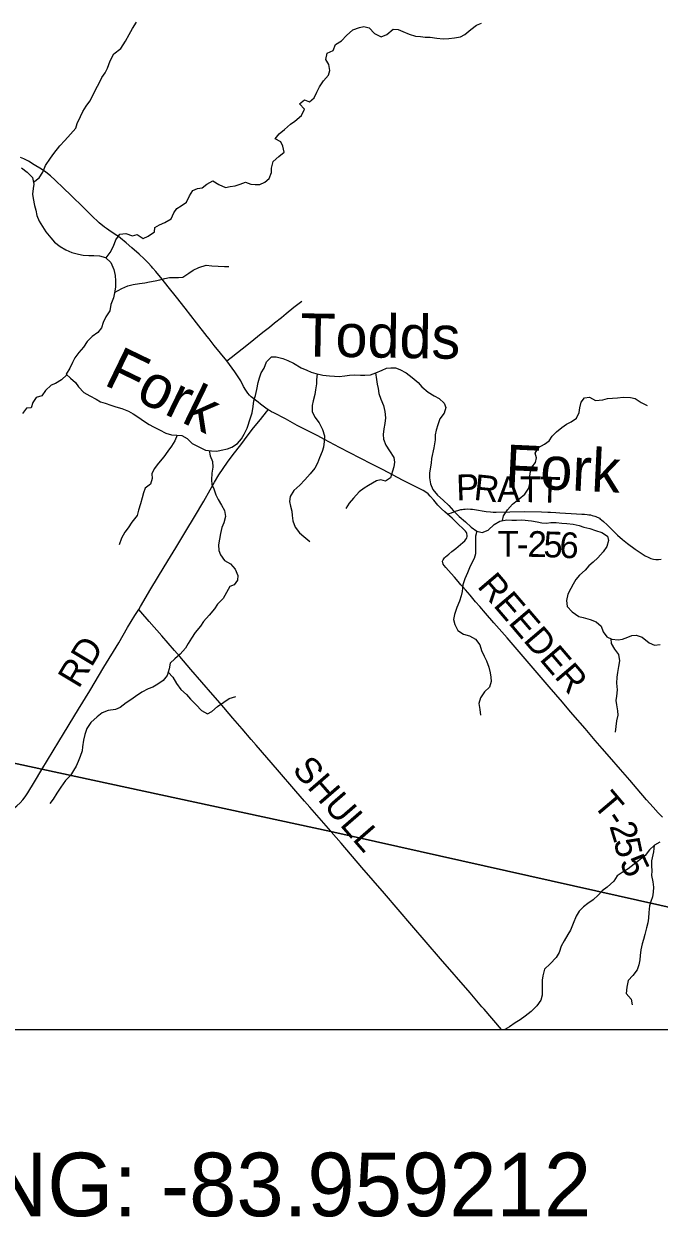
# Model space of a CAD drawing. Extents: x 0 to 34, y 0 to 22.
# Drawn here: x 20.948 to 22.346, y 13.892 to 16.521 of the extents above; entities that cross this region are included whole.
import ezdxf

# ---------------------------------------------------------------- set-up
doc = ezdxf.new("R2010")
doc.units = 0
for name, color, linetype in [('GM_X_Corporation', 7, 'Continuous'), ('GM_X_Minor_River', 7, 'Continuous'), ('GM_X_Minor_River_Text', 7, 'Continuous'), ('GM_X_Township_Road', 7, 'Continuous'), ('GM_X_Township_Road_Text', 7, 'Continuous'), ('SH_Text', 7, 'Continuous')]:
    doc.layers.add(name, color=color, linetype=linetype)

msp = doc.modelspace()

# ---------------------------------------------------------------- linework, layer by layer
at = {"layer": 'GM_X_Corporation'}
for points in [[(17.597, 14.3059), (23.9625, 14.3059), (23.9625, 21.1059), (18.23, 21.1059), (18.203, 20.7746), (18.1731, 20.4696), (18.0879, 19.5959), (18.0387, 19.0962), (17.9672, 18.2605), (17.8718, 17.2256), (17.7834, 16.317), (17.7373, 15.7617), (17.7239, 15.6245), (17.6136, 14.4601)], [(17.597, 14.3059), (22.6629, 14.3059), (22.7103, 14.4966), (22.4946, 14.5463), (21.6235, 14.742), (20.9871, 14.8793), (20.156, 15.0595), (18.8797, 15.3563), (18.0639, 15.5437), (17.7239, 15.6245), (17.6136, 14.4601)]]:
    msp.add_lwpolyline(points, close=True, dxfattribs=at)
msp.add_lwpolyline([(17.8718, 17.2256), (17.7834, 16.317), (17.7373, 15.7617), (17.7239, 15.6245), (18.0639, 15.5437), (18.8797, 15.3563), (20.156, 15.0595), (20.9871, 14.8793), (21.6235, 14.742), (22.4946, 14.5463), (22.7103, 14.4966), (23.0409, 15.7041), (23.1639, 16.2517), (23.362, 16.8676)], dxfattribs=at)
at = {"layer": 'GM_X_Minor_River'}
for points in [[(20.9687, 16.1721), (20.9815, 16.1818), (20.9896, 16.1946), (20.9955, 16.2089), (21.0064, 16.2251), (21.0137, 16.2356), (21.0265, 16.2522), (21.0376, 16.2642), (21.05, 16.278), (21.0619, 16.2916), (21.0651, 16.3018), (21.0725, 16.3168), (21.0776, 16.3282), (21.085, 16.3402), (21.0931, 16.3511), (21.0986, 16.3617), (21.1057, 16.3775), (21.1134, 16.3907), (21.1193, 16.4028), (21.1263, 16.4133), (21.1317, 16.4235), (21.1373, 16.4394), (21.1458, 16.4548), (21.1608, 16.4667), (21.1716, 16.4829), (21.1794, 16.4976), (21.1868, 16.5112), (21.1958, 16.5247)], [(21.1287, 16.0055), (21.1372, 16.0172), (21.1446, 16.0315), (21.1501, 16.0451), (21.1586, 16.0575), (21.1719, 16.0592), (21.187, 16.0541), (21.1969, 16.057), (21.2104, 16.0481), (21.2211, 16.0533), (21.2349, 16.063), (21.2358, 16.0728), (21.2458, 16.0787), (21.2576, 16.0839), (21.2717, 16.0913), (21.278, 16.1049), (21.2842, 16.1147), (21.2938, 16.1202), (21.3056, 16.1284), (21.3123, 16.142), (21.3197, 16.1544), (21.33, 16.1585), (21.3402, 16.1602), (21.3502, 16.1677), (21.3636, 16.1755), (21.3767, 16.167), (21.391, 16.1607), (21.4017, 16.1628), (21.4123, 16.1646), (21.4234, 16.1678), (21.4352, 16.1722), (21.4469, 16.1679), (21.4567, 16.167), (21.467, 16.1672), (21.4777, 16.1724), (21.4873, 16.1803), (21.4924, 16.1935), (21.4929, 16.203), (21.4965, 16.2181), (21.5088, 16.2286), (21.5207, 16.2386), (21.5175, 16.2516), (21.5131, 16.2615), (21.5003, 16.2682), (21.5095, 16.2787), (21.5211, 16.2888), (21.5341, 16.3003), (21.5437, 16.307), (21.5587, 16.3194), (21.5653, 16.333), (21.5545, 16.3449), (21.5649, 16.3538), (21.5765, 16.3495), (21.5865, 16.3585), (21.592, 16.3709), (21.5983, 16.3822), (21.6068, 16.3958), (21.618, 16.4085), (21.6212, 16.4184), (21.6187, 16.4313), (21.6124, 16.4428), (21.6149, 16.4568), (21.6286, 16.4627), (21.6337, 16.4755), (21.6464, 16.4837), (21.6579, 16.4957), (21.6714, 16.508), (21.6859, 16.5132), (21.6961, 16.5153), (21.7078, 16.5125), (21.7194, 16.4998), (21.7337, 16.4924), (21.7467, 16.4979), (21.7601, 16.5095), (21.7715, 16.5086), (21.7817, 16.5046), (21.7952, 16.4984), (21.8092, 16.4944), (21.8202, 16.4931), (21.8308, 16.4918), (21.8414, 16.4917), (21.8565, 16.49), (21.8701, 16.4879), (21.8827, 16.4888), (21.8952, 16.4902), (21.9085, 16.4927), (21.9181, 16.4979), (21.9315, 16.5091), (21.9434, 16.5184), (21.9544, 16.5228)], [(20.9424, 16.204), (20.9551, 16.1943), (20.9667, 16.1824), (20.9695, 16.1683), (20.9682, 16.1588), (20.9669, 16.1459), (20.9683, 16.1364), (20.9707, 16.1208), (20.9736, 16.1109), (20.9761, 16.0991), (20.9812, 16.0865), (20.9883, 16.075), (20.996, 16.0631), (21.0072, 16.0501), (21.0147, 16.0405), (21.0274, 16.0305), (21.0398, 16.0231), (21.053, 16.0172), (21.0681, 16.0136), (21.078, 16.0119), (21.0908, 16.011), (21.1015, 16.0108), (21.1143, 16.0099), (21.1276, 16.0067), (21.1388, 15.9952), (21.1458, 15.9803), (21.1486, 15.9669), (21.1496, 15.9548), (21.149, 15.9419), (21.1477, 15.932), (21.1448, 15.9176), (21.1393, 15.9029), (21.1365, 15.8893), (21.1279, 15.8761), (21.1224, 15.8636), (21.1185, 15.8512), (21.1104, 15.8414), (21.0981, 15.8325), (21.0866, 15.8216), (21.0788, 15.8092), (21.0684, 15.7968), (21.0595, 15.7852), (21.0544, 15.7754), (21.0489, 15.7625), (21.0404, 15.7497), (21.0505, 15.7405), (21.0614, 15.7308), (21.0681, 15.7213), (21.0796, 15.709), (21.0928, 15.7016), (21.1067, 15.6945), (21.1165, 15.6887), (21.1263, 15.6852), (21.1391, 15.6812), (21.1497, 15.6773), (21.1629, 15.6737), (21.1776, 15.6678), (21.1878, 15.6623), (21.1983, 15.6553), (21.2133, 15.6453), (21.2231, 15.6383), (21.2329, 15.6336), (21.2464, 15.627), (21.2599, 15.6192), (21.2728, 15.616), (21.2845, 15.6151), (21.2951, 15.6145), (21.3072, 15.6079), (21.318, 15.5968), (21.3338, 15.5886), (21.3474, 15.5823), (21.3602, 15.5803), (21.3724, 15.5801), (21.3819, 15.5819), (21.3956, 15.5847), (21.4055, 15.5884), (21.4181, 15.5966), (21.4262, 15.6071), (21.4321, 15.6172), (21.4387, 15.6308)], [(21.1471, 15.9292), (21.163, 15.9379), (21.1763, 15.9438), (21.1885, 15.9467), (21.2022, 15.9491), (21.2136, 15.9509), (21.2238, 15.9526), (21.2368, 15.9551), (21.247, 15.9572), (21.2577, 15.9601), (21.268, 15.9627), (21.2877, 15.9624), (21.2972, 15.963), (21.3109, 15.9719), (21.3205, 15.9783), (21.3327, 15.9842), (21.3491, 15.9897), (21.3616, 15.9883), (21.3749, 15.9874), (21.3889, 15.9868), (21.3984, 15.9863)], [(21.4387, 15.6308), (21.4466, 15.6535), (21.4498, 15.6645), (21.4519, 15.6781), (21.454, 15.6906), (21.4572, 15.7027), (21.4604, 15.7159), (21.4633, 15.7311), (21.4665, 15.7413), (21.47, 15.7523), (21.4763, 15.7628), (21.4814, 15.7764), (21.4929, 15.7876), (21.5032, 15.7875), (21.5175, 15.7843), (21.5288, 15.7799), (21.5409, 15.7733), (21.5582, 15.7636), (21.5702, 15.7581), (21.58, 15.7542), (21.5902, 15.751), (21.6057, 15.7474), (21.6205, 15.746), (21.6315, 15.7448), (21.6413, 15.7446), (21.6542, 15.7456), (21.6641, 15.747), (21.6759, 15.7483), (21.6884, 15.7474), (21.6978, 15.7473), (21.7104, 15.7482), (21.7222, 15.7523), (21.7359, 15.7585), (21.7455, 15.7626), (21.755, 15.7636), (21.7652, 15.7634), (21.775, 15.7599), (21.7893, 15.7521), (21.8024, 15.7424), (21.8152, 15.7309), (21.8237, 15.7213), (21.8372, 15.7097), (21.8508, 15.7019), (21.8613, 15.6961), (21.8729, 15.6857), (21.8765, 15.6761), (21.8722, 15.6633), (21.8629, 15.6509), (21.8585, 15.638), (21.855, 15.6259), (21.8529, 15.6161), (21.8528, 15.6047), (21.8498, 15.5873), (21.845, 15.5638), (21.8437, 15.5536), (21.8416, 15.5411), (21.8403, 15.5312), (21.8402, 15.521), (21.8422, 15.508), (21.8474, 15.4954), (21.8578, 15.4828), (21.8705, 15.472), (21.8825, 15.4604), (21.8933, 15.4481), (21.9057, 15.4362), (21.9195, 15.4242), (21.9319, 15.4127), (21.9442, 15.4034), (21.956, 15.4009), (21.9697, 15.4057), (21.9824, 15.4181), (21.9954, 15.4258), (22.0106, 15.4283), (22.0216, 15.4281), (22.0314, 15.4276), (22.0432, 15.4282), (22.0644, 15.4264), (22.0772, 15.424), (22.0874, 15.4216), (22.0977, 15.4214), (22.1072, 15.4228), (22.1189, 15.4226), (22.1318, 15.4213), (22.1424, 15.4204), (22.1564, 15.4191), (22.1696, 15.4159), (22.1798, 15.4123), (22.1934, 15.4095), (22.2059, 15.4051), (22.2195, 15.4008), (22.2319, 15.3926), (22.234, 15.3827), (22.2308, 15.3699), (22.2226, 15.3578), (22.2107, 15.3451), (22.2003, 15.3354), (22.1907, 15.3275), (22.183, 15.3178), (22.1707, 15.3065), (22.1626, 15.2968), (22.1568, 15.287)], [(21.0425, 15.7478), (21.0307, 15.7369), (21.0174, 15.7292), (21.0078, 15.7255), (20.9955, 15.7135), (20.987, 15.7019), (20.9748, 15.6978), (20.9671, 15.6869), (20.9635, 15.6752), (20.9536, 15.6742), (20.9443, 15.6626)], [(21.5933, 15.7503), (21.5919, 15.7373), (21.5914, 15.7278), (21.5897, 15.7146), (21.5877, 15.7047), (21.5844, 15.6907), (21.582, 15.6801), (21.5822, 15.6672), (21.5881, 15.655), (21.5974, 15.6423), (21.6051, 15.6278), (21.6091, 15.6137), (21.6085, 15.6008), (21.6068, 15.5887), (21.604, 15.5788), (21.5985, 15.5653), (21.5938, 15.5535), (21.5879, 15.5426), (21.5775, 15.5295), (21.5663, 15.5163), (21.5548, 15.5051), (21.5417, 15.4928), (21.534, 15.48), (21.5323, 15.469), (21.5344, 15.4587), (21.5373, 15.4476), (21.5383, 15.4378), (21.5396, 15.426), (21.5447, 15.4126), (21.5544, 15.3996), (21.5641, 15.3915), (21.5769, 15.3807)], [(21.7216, 15.7521), (21.7239, 15.7374), (21.7252, 15.7275), (21.727, 15.718), (21.7287, 15.707), (21.7335, 15.694), (21.739, 15.6803), (21.7418, 15.6669), (21.7435, 15.6536), (21.7418, 15.6404), (21.7401, 15.629), (21.7384, 15.6165), (21.739, 15.6066), (21.7441, 15.5933), (21.7519, 15.5803), (21.7619, 15.5657), (21.7633, 15.5554), (21.762, 15.5456), (21.7589, 15.5357), (21.7545, 15.521), (21.7437, 15.5139), (21.7335, 15.5163), (21.7237, 15.5142), (21.7064, 15.5038), (21.6965, 15.4982), (21.6858, 15.49), (21.6731, 15.4762), (21.6638, 15.4653), (21.656, 15.4532)], [(22.0012, 15.4268), (22.0031, 15.4375), (22.0117, 15.4503), (22.0228, 15.4634), (22.0374, 15.4746), (22.0501, 15.4851), (22.059, 15.4986), (22.0615, 15.5123), (22.0609, 15.5248), (22.0622, 15.5347), (22.0657, 15.5445), (22.0738, 15.555), (22.0759, 15.5652), (22.073, 15.5755), (22.0804, 15.5879), (22.093, 15.5954), (22.1033, 15.6024), (22.1103, 15.613), (22.1199, 15.6227), (22.1318, 15.6317), (22.1418, 15.6391), (22.1517, 15.6443), (22.1636, 15.6525), (22.1695, 15.6653), (22.1708, 15.6755), (22.174, 15.6876), (22.1813, 15.6974), (22.1927, 15.6984), (22.2059, 15.6914), (22.2214, 15.6931), (22.2321, 15.6956), (22.2431, 15.6966), (22.2537, 15.6972), (22.2666, 15.6985), (22.2826, 15.6983), (22.2928, 15.6955), (22.3063, 15.687), (22.3195, 15.6803)], [(21.285, 15.615), (21.2802, 15.6022), (21.2724, 15.5909), (21.2643, 15.58), (21.2558, 15.5672), (21.2442, 15.5537), (21.2345, 15.541), (21.2291, 15.53), (21.2297, 15.5198), (21.2265, 15.5069), (21.2146, 15.4983), (21.211, 15.4877), (21.2078, 15.4768), (21.2046, 15.4635), (21.1998, 15.4496), (21.1966, 15.4378), (21.1851, 15.4232), (21.1773, 15.4111), (21.17, 15.4014), (21.1622, 15.3882), (21.157, 15.3738)], [(21.3552, 15.5811), (21.3578, 15.5693), (21.3626, 15.5571), (21.3635, 15.5445), (21.3614, 15.5316), (21.3605, 15.5169), (21.3614, 15.5066), (21.3655, 15.4967), (21.3702, 15.4833), (21.375, 15.4734), (21.3824, 15.4607), (21.389, 15.4493), (21.3911, 15.436), (21.3879, 15.422), (21.3832, 15.4118), (21.3803, 15.3985), (21.3779, 15.3856), (21.3758, 15.3735), (21.3768, 15.361), (21.3804, 15.3514), (21.389, 15.3388), (21.4025, 15.3314), (21.4126, 15.3195), (21.4184, 15.3057), (21.4175, 15.2955), (21.4106, 15.2854), (21.401, 15.2817), (21.3932, 15.2681), (21.3862, 15.2549), (21.3739, 15.243), (21.3673, 15.2328), (21.3557, 15.2185), (21.3426, 15.2047), (21.3361, 15.1945), (21.3245, 15.1806), (21.3167, 15.1678), (21.3093, 15.1558), (21.3031, 15.146), (21.2916, 15.1328), (21.2796, 15.1224), (21.2693, 15.1126), (21.2676, 15.1005), (21.2632, 15.0858), (21.2543, 15.0745), (21.2421, 15.0663), (21.2317, 15.06), (21.221, 15.056), (21.2069, 15.0489), (21.1935, 15.0396), (21.1828, 15.0318), (21.1728, 15.0251), (21.1594, 15.0154), (21.1491, 15.011), (21.1335, 15.0086), (21.1198, 15.003), (21.1087, 14.9945), (21.0949, 14.9821), (21.0863, 14.969), (21.082, 14.9557), (21.0791, 14.9432), (21.0766, 14.9288), (21.0761, 14.9194), (21.0718, 14.9073), (21.0674, 14.8963), (21.0627, 14.8861), (21.0565, 14.8763), (21.0503, 14.865), (21.0395, 14.8542), (21.0287, 14.8395), (21.0202, 14.8267), (21.012, 14.8135), (21.0051, 14.8038)], [(21.9442, 15.4034), (21.9418, 15.3924), (21.9412, 15.3787), (21.9418, 15.3655), (21.9416, 15.3533), (21.9384, 15.3435), (21.9334, 15.3337), (21.9283, 15.3231), (21.9239, 15.3114), (21.9184, 15.2986), (21.9137, 15.285), (21.9124, 15.2709), (21.9099, 15.2611), (21.906, 15.2494), (21.9001, 15.2354), (21.8953, 15.2203), (21.8933, 15.2086), (21.8961, 15.1983), (21.9024, 15.1845), (21.9152, 15.1764), (21.928, 15.1732), (21.9415, 15.1658), (21.9508, 15.1531), (21.9548, 15.1405), (21.9603, 15.1279), (21.9659, 15.118), (21.9706, 15.1043), (21.9735, 15.0917), (21.9752, 15.0822), (21.9758, 15.0727), (21.9722, 15.0598), (21.9611, 15.0493), (21.9522, 15.0365), (21.9486, 15.0237), (21.9507, 15.0108), (21.9524, 14.9982)], [(22.1568, 15.287), (22.1513, 15.2772), (22.1447, 15.2644), (22.1415, 15.2507), (22.1435, 15.2374), (22.1544, 15.2259), (22.1686, 15.2158), (22.1784, 15.213), (22.1939, 15.209), (22.2071, 15.2039), (22.218, 15.1943), (22.2224, 15.1821), (22.2302, 15.171), (22.2418, 15.1655), (22.2558, 15.1641), (22.2653, 15.1655), (22.2764, 15.1703), (22.2859, 15.1736), (22.2954, 15.1746), (22.3086, 15.1699), (22.3236, 15.1579), (22.3357, 15.1521), (22.3478, 15.1542)], [(22.2391, 15.1667), (22.2402, 15.156), (22.2472, 15.1438), (22.2561, 15.1319), (22.2582, 15.1182), (22.2565, 15.1053), (22.254, 15.0924), (22.2524, 15.0822), (22.2518, 15.0689), (22.2531, 15.0541), (22.2518, 15.0404), (22.2505, 15.0306), (22.2515, 15.0211), (22.2543, 15.0074), (22.2546, 14.9979), (22.2521, 14.9854), (22.25, 14.9733), (22.2491, 14.9608)], [(21.2653, 15.093), (21.2753, 15.0822), (21.2838, 15.068), (21.2927, 15.055), (21.3058, 15.0434), (21.314, 15.0331), (21.3271, 15.0211), (21.3383, 15.0088), (21.3518, 15.0014), (21.3614, 15.0066), (21.3737, 15.0171), (21.3875, 15.0271), (21.3997, 15.0349), (21.4142, 15.0393)], [(22.3472, 14.7187), (22.3354, 14.7121), (22.3242, 14.7016), (22.3149, 14.6888), (22.3003, 14.6772), (22.2904, 14.6701), (22.2773, 14.6597), (22.2643, 14.6515), (22.2536, 14.6444), (22.2459, 14.6324), (22.2313, 14.6193), (22.2205, 14.6115), (22.2117, 14.6017), (22.2001, 14.5916), (22.189, 14.5834), (22.1794, 14.576), (22.1698, 14.5666), (22.1628, 14.5553), (22.1565, 14.5391), (22.1506, 14.5247), (22.1448, 14.515), (22.1363, 14.501), (22.13, 14.489), (22.1253, 14.4754), (22.1194, 14.4644), (22.1056, 14.4506), (22.0933, 14.439), (22.0897, 14.4242), (22.0884, 14.4144), (22.0882, 14.4049), (22.0885, 14.3946), (22.0879, 14.3813), (22.0851, 14.3704), (22.0762, 14.3576), (22.0639, 14.3456), (22.0508, 14.3351), (22.0401, 14.3273), (22.029, 14.3206), (22.0164, 14.3117), (22.0062, 14.3059)], [(22.3349, 14.7117), (22.3329, 14.6969), (22.3288, 14.6772), (22.329, 14.6666), (22.3292, 14.6556), (22.3291, 14.6449), (22.3315, 14.6309), (22.3333, 14.6194), (22.3323, 14.6081), (22.3307, 14.5982), (22.3275, 14.5876), (22.3247, 14.5778), (22.3233, 14.5634), (22.3224, 14.5509), (22.3211, 14.541), (22.3179, 14.5297), (22.3143, 14.5153), (22.3115, 14.5043), (22.3083, 14.4941), (22.3055, 14.4813), (22.3038, 14.4691), (22.3032, 14.4593), (22.3012, 14.4483), (22.2976, 14.4373), (22.2876, 14.4249), (22.2772, 14.4133), (22.2743, 14.3989), (22.273, 14.3849), (22.2838, 14.3726), (22.2866, 14.36)]]:
    msp.add_lwpolyline(points, dxfattribs=at)
at = {"layer": 'GM_X_Township_Road'}
for points in [[(21.394, 15.7787), (21.3667, 15.8124), (21.3551, 15.827), (21.3509, 15.8323), (21.3277, 15.8625), (21.3025, 15.8949), (21.2832, 15.9194), (21.2653, 15.9415), (21.2518, 15.9588), (21.2377, 15.9755), (21.2316, 15.9826), (21.2283, 15.9868), (21.221, 15.995), (21.2126, 16.0033), (21.201, 16.0139), (21.1852, 16.0279), (21.1726, 16.0385), (21.1603, 16.0487), (21.1556, 16.0524), (21.1519, 16.055), (21.1399, 16.0631), (21.1296, 16.0701), (21.1254, 16.0734), (21.1137, 16.083), (21.0965, 16.0992), (21.0796, 16.1157), (21.0507, 16.1439), (21.0351, 16.159), (21.0166, 16.1766), (21.006, 16.186), (20.9957, 16.1941), (20.9861, 16.2009), (20.9706, 16.2104), (20.9576, 16.2184), (20.9478, 16.2236), (20.9404, 16.2268)], [(21.394, 15.7787), (21.404, 15.7863), (21.4418, 15.8165), (21.4733, 15.8417), (21.4879, 15.8532), (21.4991, 15.8622), (21.5145, 15.8746), (21.5246, 15.8829), (21.5419, 15.897), (21.5592, 15.91)], [(21.4853, 15.6708), (21.4803, 15.6742), (21.4685, 15.6832), (21.4631, 15.6874), (21.4475, 15.6998), (21.4439, 15.7033), (21.4403, 15.7077), (21.4358, 15.7144), (21.4313, 15.7226), (21.4248, 15.7346), (21.4181, 15.7457), (21.4122, 15.7544), (21.394, 15.7787)], [(21.2003, 15.2311), (21.2042, 15.2376), (21.227, 15.2764), (21.2566, 15.3252), (21.2705, 15.3481), (21.2817, 15.3667), (21.2976, 15.3927), (21.3042, 15.4039), (21.3232, 15.4352), (21.3435, 15.4693), (21.3575, 15.4948), (21.3669, 15.5116), (21.3768, 15.5275), (21.386, 15.5415), (21.3956, 15.5553), (21.4062, 15.5698), (21.427, 15.597), (21.4391, 15.6127), (21.4531, 15.6309), (21.4683, 15.6498), (21.4819, 15.6668), (21.4853, 15.6708)], [(21.8801, 15.4407), (21.8741, 15.4459), (21.8664, 15.453), (21.8586, 15.4612), (21.8497, 15.4719), (21.8419, 15.4808), (21.837, 15.4855), (21.8322, 15.4893), (21.8265, 15.493), (21.816, 15.4983), (21.7812, 15.5156), (21.7381, 15.5384), (21.7133, 15.551), (21.6878, 15.5645), (21.6424, 15.588), (21.6091, 15.6054), (21.5943, 15.6133), (21.5714, 15.6253), (21.5494, 15.6366), (21.5234, 15.6507), (21.4978, 15.6642), (21.4929, 15.6668), (21.4879, 15.6694), (21.4853, 15.6708)], [(22.353, 14.7732), (22.3437, 14.7832), (22.3325, 14.7957), (22.3181, 14.812), (22.2975, 14.8361), (22.2809, 14.8551), (22.2604, 14.8787), (22.2363, 14.9063), (22.22, 14.9251), (22.205, 14.9426), (22.1828, 14.9685), (22.1559, 14.9995), (22.1466, 15.0103), (22.1331, 15.0265), (22.1038, 15.0604), (22.011, 15.1683), (21.9821, 15.2016), (21.9634, 15.2232), (21.9508, 15.2374), (21.9418, 15.248), (21.9297, 15.2622), (21.9197, 15.274), (21.9136, 15.2809), (21.9095, 15.2856), (21.9037, 15.2924), (21.8953, 15.3019), (21.8883, 15.31), (21.876, 15.3236), (21.8723, 15.3278), (21.8706, 15.3305), (21.8701, 15.3316), (21.8696, 15.3329), (21.8693, 15.3342), (21.8691, 15.3358), (21.8692, 15.3374), (21.8694, 15.3389), (21.87, 15.3405), (21.8715, 15.3429), (21.873, 15.3448), (21.8753, 15.3469), (21.8827, 15.3528), (21.8897, 15.3586), (21.8986, 15.3657), (21.9139, 15.3784), (21.9183, 15.3826), (21.9198, 15.3845), (21.9215, 15.3871), (21.9223, 15.3891), (21.9229, 15.3916), (21.9229, 15.3949), (21.9226, 15.3978), (21.9221, 15.3993), (21.9216, 15.4005), (21.9194, 15.4033), (21.9161, 15.4071), (21.9021, 15.4205), (21.8901, 15.4319), (21.8801, 15.4407)], [(21.8801, 15.4407), (21.8838, 15.4423), (21.8884, 15.4443), (21.8938, 15.4463), (21.8996, 15.4483), (21.9029, 15.4494), (21.9068, 15.4504), (21.9093, 15.451), (21.9123, 15.4516), (21.9154, 15.452), (21.9188, 15.4523), (21.9241, 15.4524), (21.9303, 15.4522), (21.9347, 15.4518), (21.9395, 15.4511), (21.9647, 15.447), (21.9746, 15.446), (21.9801, 15.4456), (21.987, 15.4455), (22.0174, 15.4462), (22.0503, 15.4468), (22.0864, 15.4461), (22.1004, 15.4456), (22.1065, 15.4455), (22.1184, 15.4448), (22.127, 15.4443), (22.1522, 15.4428), (22.1755, 15.4412), (22.1813, 15.4408), (22.1873, 15.4402), (22.191, 15.4397), (22.1943, 15.4392), (22.1982, 15.4384), (22.2009, 15.4377), (22.204, 15.4369), (22.2065, 15.4359), (22.209, 15.4347), (22.2114, 15.4336), (22.2141, 15.4319), (22.2162, 15.4303), (22.219, 15.4282), (22.2229, 15.4251), (22.2311, 15.4173), (22.2422, 15.4063), (22.2541, 15.3947), (22.2649, 15.3853), (22.2761, 15.3765), (22.293, 15.364), (22.3062, 15.3548), (22.3152, 15.3494), (22.3218, 15.346), (22.3275, 15.3437), (22.3329, 15.3422), (22.3383, 15.3414), (22.3444, 15.3413), (22.35, 15.3417)], [(20.9874, 14.8788), (21.0247, 14.9405), (21.068, 15.0116), (21.0925, 15.052), (21.1239, 15.1042), (21.1563, 15.1579), (21.176, 15.191), (21.192, 15.2175), (21.2003, 15.2311)], [(21.6237, 14.7415), (21.6232, 14.7423), (21.5768, 14.7958), (21.5655, 14.809), (21.5463, 14.8311), (21.5056, 14.878), (21.4591, 14.9322), (21.448, 14.9448), (21.4281, 14.9678), (21.4075, 14.9919), (21.3795, 15.0244), (21.3632, 15.0431), (21.3148, 15.099), (21.2905, 15.1273), (21.2788, 15.1409), (21.2511, 15.1729), (21.2234, 15.2048), (21.2049, 15.2258), (21.2003, 15.2311)], [(20.5562, 14.4968), (20.5586, 14.498), (20.5618, 14.4997), (20.5654, 14.5022), (20.5825, 14.5167), (20.6085, 14.538), (20.6505, 14.572), (20.6993, 14.6114), (20.7724, 14.6702), (20.8687, 14.7478), (20.9048, 14.7763), (20.9322, 14.7987), (20.9396, 14.8053), (20.9455, 14.8115), (20.9508, 14.8183), (20.9566, 14.827), (20.971, 14.851), (20.9874, 14.8788)], [(21.9984, 14.3059), (21.9603, 14.3503), (21.9554, 14.3559), (21.9295, 14.3862), (21.8647, 14.4615), (21.8015, 14.535), (21.7412, 14.6053), (21.6916, 14.6626), (21.646, 14.716), (21.6237, 14.7415)]]:
    msp.add_lwpolyline(points, dxfattribs=at)

# ---------------------------------------------------------------- texts
at = {"layer": 'GM_X_Minor_River_Text'}
for s, rotation, p in [('Todds', 359.0438, (21.5555, 15.7889)), ('Fork', 334.1716, (21.1209, 15.7274)), ('Fork', 357.349, (22.0053, 15.5))]:
    msp.add_text(s, height=0.09469, rotation=rotation, dxfattribs=at).set_placement(p)
at = {"layer": 'GM_X_Township_Road_Text'}
for s, height, rotation, p in [('P', 0.0568, 2.1291, (21.9, 15.4712)), ('R', 0.0568, 353.9626, (21.9362, 15.4727)), ('A', 0.0568, 0.1952, (21.9893, 15.4675)), ('T', 0.0568, 359.5971, (22.0391, 15.4676)), ('T', 0.0568, 358.1311, (22.0813, 15.4673)), ('T', 0.0568, 359.9571, (21.9901, 15.3474)), ('2', 0.0568, 358.8551, (22.0557, 15.3472)), ('5', 0.0568, 357.944, (22.0904, 15.3465)), ('6', 0.0568, 357.194, (22.1252, 15.3452)), ('-', 0.0568, 359.6331, (22.0326, 15.3473)), ('REEDER', 0.05682, 310.5057, (21.9435, 15.2814)), ('RD', 0.05682, 59.0442, (21.0682, 15.055)), ('SHULL', 0.05682, 310.9669, (21.5363, 14.8772)), ('T', 0.0568, 310.2413, (22.198, 14.8007)), ('-', 0.0568, 304.0603, (22.2245, 14.7695)), ('2', 0.0568, 286.957, (22.2357, 14.7542)), ('5', 0.0568, 282.178, (22.2456, 14.722)), ('5', 0.0568, 295.2093, (22.2574, 14.6744))]:
    msp.add_text(s, height=height, rotation=rotation, dxfattribs=at).set_placement(p)
at = {"layer": 'SH_Text'}
msp.add_text('LONG: -83.959212', height=0.14, dxfattribs=at).set_placement((20.6143, 13.8943))

doc.saveas('drawing.dxf')
